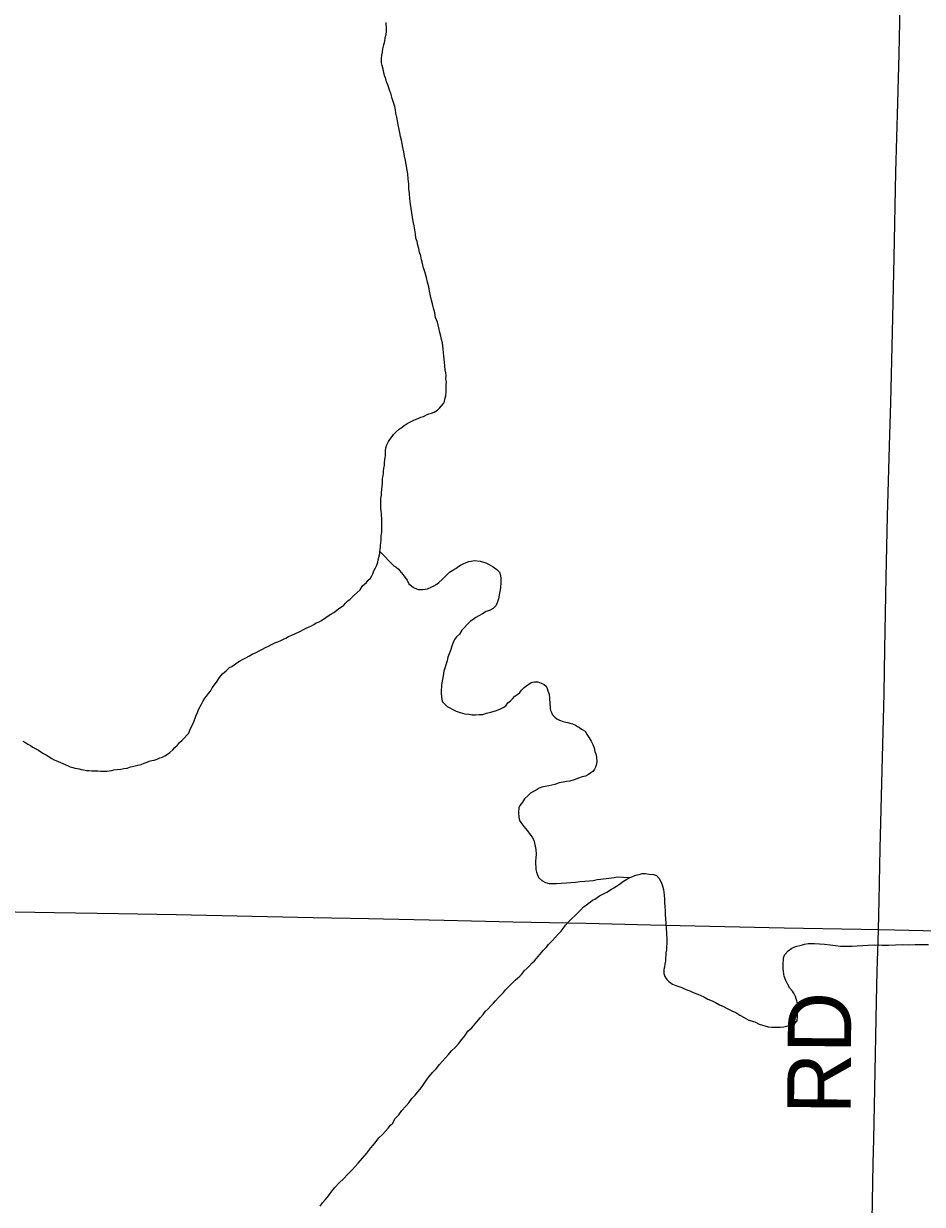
# Model space of a CAD drawing. Extents: x 2.1 to 73.9, y 4 to 26.
# Drawn here: x 42.746 to 43.149, y 22.261 to 22.791 of the extents above; entities that cross this region are included whole.
import ezdxf

# ---------------------------------------------------------------- set-up
doc = ezdxf.new("R2010")
doc.units = 0
for name, color, linetype in [('GM_X_County_Road', 7, 'Continuous'), ('GM_X_Minor_River', 7, 'Continuous'), ('GM_X_Township_Road', 7, 'Continuous'), ('GM_X_Township_Road_Text', 7, 'Continuous')]:
    doc.layers.add(name, color=color, linetype=linetype)

msp = doc.modelspace()

# ---------------------------------------------------------------- linework, layer by layer
at = {"layer": 'GM_X_County_Road'}
for points in [[(42.62854, 22.39452), (42.71003, 22.39274), (42.73334, 22.39224), (42.75945, 22.39171), (42.78835, 22.39125), (42.81415, 22.3908), (42.87568, 22.38954), (42.90055, 22.38899), (42.93443, 22.38826), (42.96519, 22.38759), (42.99814, 22.38692), (43.02704, 22.3862), (43.08701, 22.38489), (43.12151, 22.38421), (43.12923, 22.38405)], [(43.12923, 22.38405), (43.13643, 22.38391), (43.16875, 22.38319), (43.18864, 22.3827), (43.21662, 22.38211), (43.26696, 22.38096), (43.30021, 22.38018), (43.31855, 22.37983), (43.36143, 22.37899), (43.38132, 22.37852), (43.39655, 22.37813), (43.42204, 22.37771), (43.45311, 22.37719), (43.46648, 22.37694), (43.51682, 22.37572), (43.53453, 22.37536), (43.55845, 22.3748), (43.60072, 22.37396), (43.61285, 22.37386), (43.63332, 22.3741)]]:
    msp.add_lwpolyline(points, dxfattribs=at)
at = {"layer": 'GM_X_Minor_River'}
for points in [[(42.93021, 22.66094), (42.92967, 22.66304), (42.92913, 22.66495), (42.92877, 22.66666), (42.92823, 22.66857), (42.92789, 22.67067), (42.92753, 22.67257), (42.927, 22.67467), (42.92646, 22.67677), (42.92592, 22.67887), (42.9252, 22.68116), (42.92466, 22.68307), (42.9243, 22.68478), (42.92395, 22.6865), (42.92341, 22.68822), (42.92305, 22.68975), (42.92269, 22.69127), (42.92234, 22.69299), (42.92179, 22.69452), (42.92163, 22.69642), (42.92128, 22.69813), (42.92093, 22.70004), (42.92058, 22.70194), (42.92023, 22.70385), (42.91937, 22.70975), (42.91902, 22.71204), (42.91887, 22.71451), (42.91853, 22.71661), (42.91856, 22.71889), (42.91821, 22.72098), (42.91806, 22.72327), (42.91772, 22.72574), (42.91737, 22.72765), (42.91701, 22.72936), (42.91666, 22.73127), (42.91631, 22.73317), (42.91596, 22.73508), (42.91561, 22.73679), (42.91526, 22.73851), (42.9149, 22.74003), (42.91455, 22.74175), (42.91419, 22.74328), (42.91384, 22.74537), (42.91349, 22.74709), (42.91314, 22.7488), (42.91278, 22.75052), (42.91261, 22.75204), (42.91226, 22.75357), (42.9119, 22.7549), (42.91135, 22.75624), (42.91117, 22.7572), (42.91081, 22.75834), (42.91045, 22.75949), (42.91008, 22.76044), (42.90954, 22.76197), (42.90918, 22.76331), (42.90863, 22.76465), (42.90827, 22.76598), (42.90772, 22.76751), (42.90736, 22.76885), (42.90701, 22.77037), (42.90665, 22.7719), (42.90629, 22.77323), (42.90632, 22.77513), (42.90653, 22.77665), (42.90674, 22.77798), (42.90696, 22.77949), (42.90737, 22.7812), (42.90777, 22.7829), (42.90799, 22.78442), (42.90839, 22.78593), (42.9086, 22.78726), (42.90862, 22.7884), (42.90848, 22.79125)], [(42.89533, 22.53533), (42.89669, 22.53664), (42.89785, 22.53833), (42.89959, 22.53982), (42.90017, 22.54076), (42.90133, 22.54188), (42.90192, 22.54282), (42.9025, 22.54377), (42.90291, 22.54509), (42.90369, 22.54641), (42.90428, 22.54773), (42.90468, 22.54905), (42.90488, 22.55), (42.9055, 22.55284), (42.90551, 22.55379), (42.90572, 22.55473), (42.90592, 22.55568), (42.90594, 22.55663), (42.90595, 22.55758), (42.90617, 22.5591), (42.90619, 22.56081), (42.90641, 22.56232), (42.90642, 22.56327), (42.90645, 22.56479), (42.90646, 22.56593), (42.90648, 22.56707), (42.9065, 22.56821), (42.90635, 22.5705), (42.90618, 22.57202), (42.90601, 22.57316), (42.90603, 22.57449), (42.90604, 22.57544), (42.90606, 22.57658), (42.90608, 22.57753), (42.90629, 22.57905), (42.90631, 22.58019), (42.90655, 22.58322), (42.90675, 22.58436), (42.90677, 22.58569), (42.90679, 22.58664), (42.907, 22.58778), (42.90721, 22.58891), (42.90722, 22.58986), (42.90743, 22.59119), (42.90764, 22.59233), (42.90766, 22.59366), (42.90787, 22.59498), (42.90789, 22.59593), (42.90809, 22.59688), (42.90811, 22.59802), (42.90812, 22.59897), (42.90833, 22.6003), (42.90874, 22.60162), (42.90952, 22.60313), (42.91011, 22.60407), (42.91108, 22.60538), (42.91166, 22.60632), (42.91263, 22.60726), (42.91417, 22.60875), (42.91552, 22.60968), (42.91648, 22.61043), (42.91744, 22.61098), (42.91878, 22.61172), (42.92051, 22.61264), (42.92185, 22.61319), (42.92281, 22.61356), (42.92396, 22.61411), (42.9251, 22.61447), (42.92645, 22.61521), (42.92759, 22.61557), (42.92874, 22.61593), (42.92989, 22.61629), (42.93142, 22.61722), (42.93239, 22.61815), (42.93413, 22.62022), (42.93453, 22.62116), (42.93473, 22.62211), (42.93514, 22.62362), (42.93536, 22.62552), (42.93538, 22.62704), (42.9354, 22.62856), (42.93542, 22.62989), (42.93525, 22.63122), (42.93528, 22.63274), (42.93511, 22.63407), (42.93494, 22.6354), (42.93477, 22.63693), (42.93461, 22.63883), (42.93444, 22.64016), (42.93428, 22.64149), (42.93411, 22.64302), (42.93394, 22.64473), (42.93378, 22.64606), (42.93361, 22.6474), (42.93325, 22.64892), (42.93289, 22.65045), (42.93254, 22.65216), (42.932, 22.65426), (42.93147, 22.65674), (42.93055, 22.65884), (42.93021, 22.66094)], [(42.90551, 22.55379), (42.91188, 22.54742), (42.91282, 22.54683), (42.91395, 22.54586), (42.91507, 22.54433), (42.916, 22.54336), (42.91674, 22.54221), (42.91786, 22.54086), (42.9186, 22.53933), (42.91973, 22.53836), (42.92067, 22.53759), (42.92199, 22.537), (42.92293, 22.53679), (42.92465, 22.53677), (42.92598, 22.53693), (42.92693, 22.53711), (42.92866, 22.53784), (42.92981, 22.53839), (42.93115, 22.53913), (42.93211, 22.53988), (42.93346, 22.54118), (42.93462, 22.54231), (42.93578, 22.54343), (42.93675, 22.54455), (42.93828, 22.54548), (42.93963, 22.54622), (42.94059, 22.54696), (42.94174, 22.5477), (42.94289, 22.54826), (42.94423, 22.5488), (42.94557, 22.54935), (42.94653, 22.54953), (42.94805, 22.54969), (42.95052, 22.54946), (42.95203, 22.54906), (42.95317, 22.54866), (42.9543, 22.54807), (42.95543, 22.54749), (42.95638, 22.5469), (42.95807, 22.54573), (42.95919, 22.54458), (42.95974, 22.54305), (42.95991, 22.54172), (42.95988, 22.53982), (42.95965, 22.53754), (42.95923, 22.53508), (42.95881, 22.53261), (42.95821, 22.53072), (42.95762, 22.5294), (42.95646, 22.52828), (42.95512, 22.52754), (42.95321, 22.52681), (42.95167, 22.52589), (42.94995, 22.52496), (42.9486, 22.52422), (42.94745, 22.52329), (42.94629, 22.52255), (42.94494, 22.52124), (42.94339, 22.51956), (42.94243, 22.51843), (42.94126, 22.51674), (42.93991, 22.51543), (42.93913, 22.5143), (42.93854, 22.51298), (42.93794, 22.51128), (42.93734, 22.50939), (42.93674, 22.50788), (42.93615, 22.50637), (42.93574, 22.50467), (42.93515, 22.50297), (42.93474, 22.50145), (42.93434, 22.50013), (42.93393, 22.49805), (42.93371, 22.49634), (42.93331, 22.49483), (42.93329, 22.49369), (42.93306, 22.49103), (42.93304, 22.49008), (42.93321, 22.48875), (42.93338, 22.48741), (42.93374, 22.48627), (42.9358, 22.48415), (42.93694, 22.48356), (42.93807, 22.48297), (42.93977, 22.48218), (42.94166, 22.48158), (42.94374, 22.48098), (42.94545, 22.48076), (42.94697, 22.48055), (42.94849, 22.48052), (42.9502, 22.48069), (42.95172, 22.48066), (42.95344, 22.48121), (42.95535, 22.48175), (42.95784, 22.48247), (42.95975, 22.4832), (42.9609, 22.48375), (42.96205, 22.48449), (42.96303, 22.4858), (42.96418, 22.48674), (42.96515, 22.48767)], [(42.77161, 22.45597), (42.77256, 22.45576), (42.77389, 22.45555), (42.77503, 22.45553), (42.77636, 22.45532), (42.77769, 22.4553), (42.77902, 22.45528), (42.78035, 22.45526), (42.78168, 22.45524), (42.78301, 22.45522), (42.78416, 22.45539), (42.78511, 22.45556), (42.78625, 22.45573), (42.78778, 22.4559), (42.7893, 22.45607), (42.79064, 22.45643), (42.79216, 22.45659), (42.79369, 22.45714), (42.79522, 22.45749), (42.79694, 22.45785), (42.79846, 22.4582), (42.7998, 22.45875), (42.80114, 22.4593), (42.8021, 22.45966), (42.80325, 22.46003), (42.80439, 22.4602), (42.80573, 22.46056), (42.80688, 22.46111), (42.80802, 22.46147), (42.80917, 22.46202), (42.81033, 22.46276), (42.81129, 22.46351), (42.81264, 22.46482), (42.81361, 22.46575), (42.81476, 22.46687), (42.81573, 22.468), (42.81689, 22.46912), (42.8198, 22.4723), (42.82039, 22.47363), (42.82118, 22.47551), (42.82196, 22.47683), (42.82296, 22.47985), (42.82374, 22.48155), (42.82414, 22.48288), (42.82551, 22.48532), (42.8263, 22.48683), (42.82708, 22.48796), (42.82785, 22.4889), (42.82863, 22.49003), (42.8296, 22.49115), (42.83038, 22.49266), (42.83135, 22.49397), (42.83252, 22.49566), (42.83369, 22.49717), (42.83505, 22.49885), (42.83659, 22.50016), (42.83813, 22.50166), (42.83909, 22.50221), (42.84024, 22.50295), (42.8414, 22.50388), (42.84255, 22.50462), (42.84389, 22.50536), (42.84543, 22.5061), (42.84677, 22.50684), (42.84831, 22.50776), (42.85003, 22.5085), (42.85137, 22.50924), (42.85291, 22.50997), (42.85425, 22.51071), (42.85559, 22.51126), (42.85693, 22.512), (42.85846, 22.51273), (42.8598, 22.51328), (42.86114, 22.51383), (42.8623, 22.51438), (42.86344, 22.51493), (42.8646, 22.51568), (42.86613, 22.51622), (42.86938, 22.51769), (42.87034, 22.51824), (42.8713, 22.5188), (42.87245, 22.51935), (42.8736, 22.5199), (42.87494, 22.52045), (42.8759, 22.52101), (42.87705, 22.52175), (42.87839, 22.5223), (42.87935, 22.52285), (42.88128, 22.52415), (42.88243, 22.52489), (42.88358, 22.52564), (42.88492, 22.52637), (42.88608, 22.52731), (42.88724, 22.52824), (42.88839, 22.52898), (42.88935, 22.52972), (42.89013, 22.53066), (42.89128, 22.53159), (42.89224, 22.53234), (42.89379, 22.53383), (42.89533, 22.53533)], [(42.96515, 22.48767), (42.96612, 22.48879), (42.96746, 22.48972), (42.96842, 22.49047), (42.9692, 22.4916), (42.97036, 22.49272), (42.97152, 22.49365), (42.97248, 22.4942), (42.97344, 22.49495), (42.97497, 22.4953), (42.97649, 22.49528), (42.978, 22.49469), (42.97932, 22.4941), (42.98026, 22.49332), (42.98063, 22.49237), (42.98099, 22.49122), (42.98153, 22.48969), (42.98169, 22.48779), (42.98201, 22.48341), (42.98218, 22.48246), (42.98255, 22.4815), (42.9831, 22.48055), (42.98404, 22.47939), (42.98497, 22.47862), (42.98611, 22.47803), (42.98781, 22.47743), (42.98895, 22.47722), (42.98989, 22.47702), (42.99084, 22.47681), (42.99198, 22.47641), (42.9933, 22.47582), (42.99424, 22.47524), (42.99518, 22.47484), (42.99612, 22.47407), (42.99763, 22.4731), (42.99856, 22.47156), (42.99949, 22.47021), (43.00041, 22.46868), (43.00115, 22.46715), (43.0017, 22.46562), (43.00205, 22.46409), (43.0026, 22.46257), (43.00277, 22.46123), (43.00294, 22.45971), (43.00272, 22.45838), (43.00232, 22.45706), (43.00193, 22.45612), (43.00115, 22.45499), (43.00019, 22.45443), (42.99923, 22.45369), (42.99789, 22.45295), (42.99636, 22.45259), (42.99464, 22.45205), (42.99272, 22.45132), (42.99081, 22.45078), (42.98929, 22.45062), (42.98776, 22.45026), (42.98605, 22.44991), (42.98413, 22.44918), (42.98146, 22.44865), (42.97974, 22.4483), (42.97822, 22.44794), (42.97707, 22.44758), (42.97611, 22.44702), (42.97323, 22.44536), (42.97207, 22.44424), (42.97053, 22.44274), (42.96955, 22.44124), (42.96839, 22.43974), (42.96799, 22.43879), (42.96777, 22.43671), (42.96793, 22.43461), (42.96828, 22.43309), (42.96884, 22.43213), (42.97014, 22.4304), (42.97089, 22.42944), (42.97183, 22.42847), (42.97294, 22.42694), (42.97387, 22.42559), (42.97461, 22.42425), (42.97497, 22.42291), (42.97533, 22.42158), (42.9755, 22.42005), (42.97566, 22.41796), (42.97563, 22.41625), (42.97541, 22.41474), (42.97539, 22.41341), (42.97557, 22.41226), (42.97555, 22.41112), (42.97591, 22.40979), (42.97627, 22.40864), (42.97682, 22.40749), (42.97832, 22.40614), (42.97983, 22.40516), (42.98153, 22.40476), (42.98306, 22.40473), (42.98477, 22.40471), (42.98686, 22.40486), (42.98934, 22.40501), (42.99124, 22.40517), (42.99333, 22.40533)], [(42.74538, 22.46873), (42.74632, 22.46815), (42.74764, 22.46737), (42.74877, 22.46678), (42.7499, 22.466), (42.75122, 22.46522), (42.75235, 22.46463), (42.75348, 22.46386), (42.75461, 22.46308), (42.75593, 22.46249), (42.75725, 22.4617), (42.75838, 22.46093), (42.75951, 22.46034), (42.76121, 22.45955), (42.76442, 22.45817), (42.76574, 22.45758), (42.76669, 22.45719), (42.76782, 22.45679), (42.76877, 22.45658), (42.76972, 22.45638), (42.77066, 22.45617), (42.77161, 22.45597)], [(42.99333, 22.40533), (42.99543, 22.40568), (42.99753, 22.40583), (42.99943, 22.40599), (43.00134, 22.40615), (43.00305, 22.40651), (43.00458, 22.40667), (43.00572, 22.40684), (43.00705, 22.40701), (43.01068, 22.40753), (43.01201, 22.40769), (43.01771, 22.40741)], [(43.00101, 22.39723), (43.00197, 22.39778), (43.00312, 22.39853), (43.00408, 22.39927), (43.00734, 22.40093), (43.00945, 22.40222), (43.0106, 22.40278), (43.01175, 22.40352), (43.0131, 22.40445), (43.01483, 22.40575), (43.01637, 22.40668), (43.01771, 22.40741), (43.01867, 22.40778), (43.02001, 22.40833), (43.02096, 22.40869), (43.02192, 22.40887), (43.02326, 22.40923), (43.02478, 22.4092), (43.02648, 22.40898), (43.02838, 22.40877), (43.02971, 22.40836), (43.03083, 22.40702), (43.03157, 22.40567), (43.0323, 22.40414), (43.03248, 22.40319), (43.03284, 22.40204), (43.03301, 22.4009), (43.03318, 22.39957), (43.03334, 22.39767), (43.03332, 22.39615), (43.03348, 22.39443), (43.03365, 22.39272), (43.03362, 22.39082), (43.03378, 22.38892), (43.03394, 22.38702), (43.03409, 22.38492), (43.03439, 22.37979), (43.03437, 22.37789), (43.03415, 22.37637), (43.03413, 22.37504), (43.03392, 22.37372), (43.0339, 22.37258), (43.03369, 22.37144), (43.03367, 22.36992), (43.03346, 22.36878), (43.03325, 22.36727), (43.03304, 22.36613), (43.03301, 22.36442), (43.03337, 22.36308), (43.0343, 22.36174), (43.03524, 22.36077), (43.03693, 22.35961), (43.03844, 22.35901), (43.04015, 22.35842), (43.04109, 22.35802), (43.04222, 22.35743), (43.04336, 22.35703), (43.04468, 22.35663), (43.04619, 22.35585), (43.04827, 22.35506), (43.05092, 22.35387), (43.0528, 22.3529), (43.05469, 22.35211), (43.0562, 22.35132), (43.0579, 22.35034), (43.05979, 22.34955), (43.06167, 22.34857), (43.06356, 22.34759), (43.06526, 22.34681), (43.06714, 22.34564), (43.06903, 22.34466), (43.0711, 22.34348), (43.07375, 22.34268), (43.07583, 22.3417), (43.0798, 22.3405), (43.08151, 22.34028), (43.08246, 22.34026), (43.08379, 22.34024), (43.08512, 22.34022), (43.08684, 22.34039), (43.08856, 22.34093), (43.0897, 22.3411), (43.09066, 22.34146), (43.092, 22.3422), (43.09278, 22.34333), (43.093, 22.34504), (43.09302, 22.34637), (43.09305, 22.34808), (43.09307, 22.34941), (43.09308, 22.35036), (43.09273, 22.35207), (43.09236, 22.35303), (43.092, 22.35398), (43.09126, 22.35552), (43.0907, 22.35647), (43.08958, 22.35782), (43.08866, 22.35936), (43.0881, 22.36032), (43.08774, 22.36127), (43.08701, 22.36318), (43.08683, 22.36414)], [(43.01264, 22.40768), (43.01258, 22.40769)], [(42.87885, 22.25989), (42.87982, 22.2614), (42.88098, 22.26271), (42.88195, 22.26383), (42.88292, 22.26515), (42.88409, 22.26665), (42.88545, 22.26834), (42.88738, 22.2704), (42.88931, 22.27227), (42.89124, 22.27432), (42.89318, 22.27619), (42.89589, 22.27919), (42.89782, 22.28144), (42.89976, 22.28369), (42.90151, 22.28613), (42.90345, 22.28838), (42.90519, 22.29063), (42.90674, 22.29213), (42.90809, 22.29363), (42.90926, 22.29494), (42.91042, 22.29625), (42.91138, 22.29719), (42.91236, 22.29907), (42.9141, 22.30094), (42.91547, 22.30282), (42.91702, 22.3047), (42.91856, 22.30638), (42.91992, 22.30826), (42.92147, 22.30976), (42.92263, 22.31126), (42.9236, 22.31238), (42.92457, 22.3137), (42.92574, 22.31539), (42.92711, 22.31746), (42.92924, 22.31989), (42.93078, 22.32158), (42.93233, 22.32346), (42.93369, 22.32495), (42.93504, 22.32645), (42.9364, 22.32795), (42.93776, 22.32964), (42.9393, 22.33114), (42.94085, 22.33282), (42.9424, 22.3347), (42.94376, 22.33639), (42.94512, 22.33845), (42.94686, 22.33995), (42.94976, 22.34351), (42.95073, 22.34463), (42.9519, 22.34595), (42.95287, 22.34726), (42.95422, 22.34857), (42.95538, 22.34988), (42.95654, 22.351), (42.95751, 22.35213), (42.95886, 22.35363), (42.96002, 22.35475), (42.96099, 22.35587), (42.96196, 22.357), (42.96312, 22.35831), (42.96428, 22.35943), (42.96544, 22.36055), (42.9664, 22.36149), (42.96737, 22.36223), (42.96833, 22.36317), (42.9693, 22.3641), (42.97027, 22.36561), (42.97162, 22.36672), (42.97278, 22.36785), (42.97394, 22.36916), (42.97491, 22.37009), (42.97587, 22.37103), (42.97665, 22.37196), (42.97742, 22.3729), (42.97897, 22.37478), (42.98013, 22.37609), (42.9813, 22.3774), (42.98284, 22.37909), (42.9842, 22.38059), (42.98555, 22.38208), (42.98691, 22.38339), (42.98787, 22.38452), (42.98885, 22.38602), (42.9902, 22.38752), (42.99175, 22.38902), (42.9931, 22.39032), (42.99445, 22.39163), (42.9958, 22.39294), (42.99696, 22.39425), (42.99812, 22.395), (42.99908, 22.39574), (43.00004, 22.39648), (43.00101, 22.39723)], [(43.08683, 22.36414), (43.08666, 22.36547), (43.08649, 22.36642), (43.08651, 22.36775), (43.08653, 22.36927), (43.08674, 22.37022), (43.08675, 22.37136), (43.08735, 22.37287), (43.08871, 22.37456), (43.09043, 22.37567), (43.09178, 22.37641), (43.09273, 22.37658), (43.09407, 22.37694), (43.09521, 22.3773), (43.09617, 22.37748), (43.0977, 22.37783), (43.09903, 22.37781), (43.10055, 22.37779), (43.10283, 22.37775), (43.10511, 22.37753), (43.10758, 22.3773), (43.11004, 22.37688), (43.11232, 22.37665), (43.11498, 22.37661), (43.11746, 22.37657), (43.11974, 22.37672), (43.12221, 22.37687), (43.12469, 22.37702), (43.12735, 22.37717), (43.13097, 22.37712), (43.13382, 22.37707), (43.13686, 22.37721), (43.13991, 22.37735), (43.14276, 22.37731), (43.14581, 22.37745), (43.14885, 22.3774), (43.1517, 22.37736)]]:
    msp.add_lwpolyline(points, dxfattribs=at)
at = {"layer": 'GM_X_Township_Road'}
for points in [[(43.12923, 22.38405), (43.12954, 22.39718), (43.13012, 22.42048), (43.131, 22.45559), (43.13178, 22.49009), (43.1322, 22.50997), (43.13279, 22.54229), (43.13339, 22.56964), (43.13442, 22.6063), (43.1348, 22.62059), (43.13553, 22.65228), (43.13632, 22.68584), (43.13712, 22.72407), (43.13791, 22.75514), (43.13855, 22.7772), (43.1392, 22.8061), (43.13983, 22.83064), (43.14029, 22.84928), (43.14092, 22.87227), (43.14102, 22.88342)], [(43.12642, 22.25364), (43.12693, 22.27912), (43.12727, 22.28999), (43.12767, 22.31267), (43.1284, 22.35182), (43.12869, 22.36549), (43.12911, 22.37885), (43.12923, 22.38405)]]:
    msp.add_lwpolyline(points, dxfattribs=at)

# ---------------------------------------------------------------- texts
at = {"layer": 'GM_X_Township_Road_Text'}
msp.add_text('RD', height=0.028409, rotation=89.5059, dxfattribs=at).set_placement((43.11671, 22.3011))

doc.saveas('drawing.dxf')
